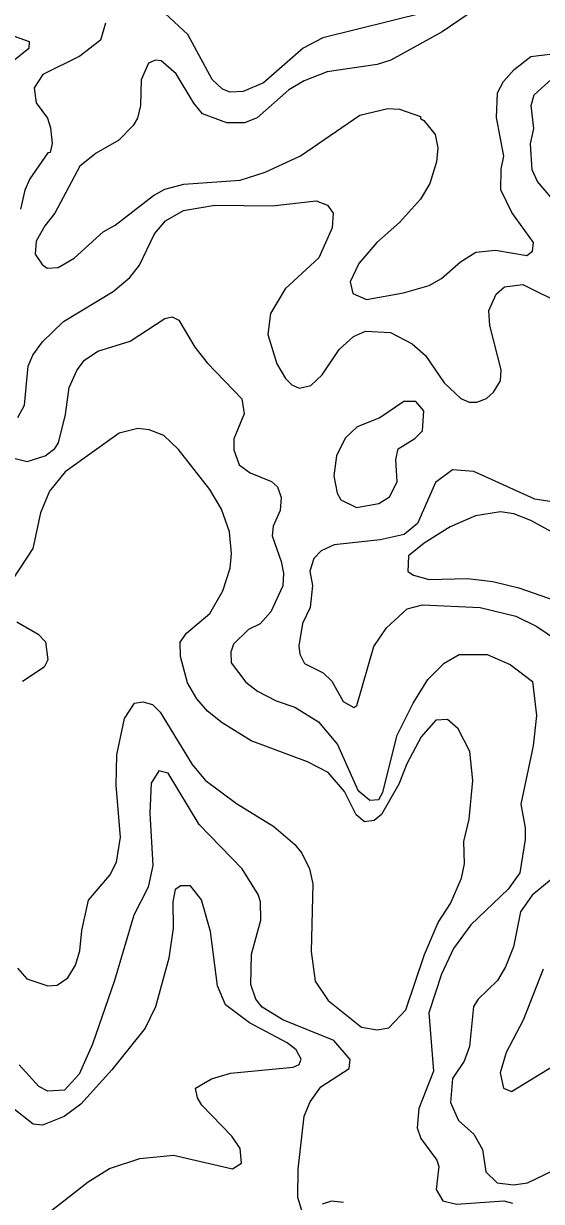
# Model space of a CAD drawing. Extents: x 763.2 to 816.8, y 7896.5 to 7952.7.
# Drawn here: x 777.853 to 779.451, y 7942.132 to 7945.766 of the extents above; entities that cross this region are included whole.
import ezdxf

# ---------------------------------------------------------------- set-up
doc = ezdxf.new("R2010")
doc.units = 0
doc.header["$LTSCALE"] = 0.064
doc.layers.add('1', color=7, linetype='Continuous', lineweight=25)
doc.layers.add('2', color=7, linetype='Continuous', lineweight=13)

msp = doc.modelspace()

# ---------------------------------------------------------------- linework, layer by layer
at = {"layer": '1'}
for points in [[(779.2504, 7945.8125), (779.1449, 7945.741), (778.9858, 7945.6533), (778.9439, 7945.6398), (778.7901, 7945.6175), (778.7186, 7945.5899), (778.671, 7945.5613), (778.5734, 7945.4748), (778.5346, 7945.4602), (778.4796, 7945.4599), (778.4053, 7945.4874), (778.3784, 7945.5205), (778.3235, 7945.6109), (778.278, 7945.6516), (778.2599, 7945.6534), (778.2385, 7945.6442), (778.2159, 7945.5927), (778.2138, 7945.5131), (778.204, 7945.4745), (778.1914, 7945.452), (778.1473, 7945.4059), (778.0767, 7945.3662), (778.0269, 7945.3263), (777.9496, 7945.1815), (777.9183, 7945.1424), (777.8914, 7945.0948), (777.8889, 7945.0545), (777.9101, 7945.0226), (777.9253, 7945.0118), (777.9598, 7945.0135), (778.0086, 7945.0422), (778.0985, 7945.1238), (778.1358, 7945.1445), (778.2536, 7945.236), (778.289, 7945.2554), (778.3472, 7945.2704), (778.5213, 7945.2834), (778.5986, 7945.3078), (778.7078, 7945.3582), (778.89, 7945.4836), (778.9765, 7945.5038), (779.0128, 7945.5022), (779.0779, 7945.4791), (779.0774, 7945.4729), (779.0881, 7945.4675), (779.1229, 7945.4242), (779.1309, 7945.3823), (779.1272, 7945.3398), (779.1066, 7945.2722), (779.078, 7945.224), (779.0133, 7945.1528), (778.9432, 7945.0909), (778.8879, 7945.0257), (778.8604, 7944.9696), (778.8691, 7944.9333), (778.9108, 7944.9143), (779.0252, 7944.9352), (779.104, 7944.9582), (779.1424, 7944.9791), (779.2008, 7945.031), (779.2486, 7945.0608), (779.3094, 7945.0666), (779.406, 7945.0509), (779.4232, 7945.0638), (779.4263, 7945.091), (779.36, 7945.1828), (779.3252, 7945.2534), (779.3268, 7945.3166), (779.3345, 7945.3566), (779.3119, 7945.4762), (779.3152, 7945.5524), (779.3337, 7945.5876)], [(779.3337, 7945.5876), (779.3672, 7945.6249), (779.4179, 7945.6649), (779.5271, 7945.678), (779.6454, 7945.6813), (779.7278, 7945.7111)], [(779.5818, 7944.143), (779.4177, 7944.2333), (779.3653, 7944.253), (779.325, 7944.2597), (779.2469, 7944.2469), (779.1689, 7944.2129), (779.0885, 7944.1629), (779.0407, 7944.1235), (779.039, 7944.0756), (779.0564, 7944.0641), (779.1048, 7944.0513), (779.2231, 7944.0544), (779.3013, 7944.0447), (779.3809, 7944.0248), (779.5781, 7943.9558)], [(779.4563, 7942.8482), (779.3943, 7942.6911), (779.3422, 7942.591), (779.3235, 7942.5287), (779.3338, 7942.4816), (779.3588, 7942.4706), (779.4878, 7942.5506)]]:
    msp.add_lwpolyline(points, dxfattribs=at)
at = {"layer": '2'}
for points in [[(779.0922, 7945.8001), (778.7762, 7945.7225), (778.7158, 7945.6903), (778.5932, 7945.5831), (778.5303, 7945.5568), (778.4904, 7945.5545), (778.4667, 7945.5636), (778.4349, 7945.5938), (778.3595, 7945.7328), (778.2202, 7945.8628)], [(778.1053, 7945.7672), (778.09, 7945.7147), (778.0267, 7945.6652), (777.9119, 7945.6088), (777.8857, 7945.5677), (777.8914, 7945.522), (777.9263, 7945.4744), (777.9364, 7945.4443), (777.9412, 7945.3962), (777.9349, 7945.3687), (777.9283, 7945.3671), (777.8721, 7945.287), (777.8564, 7945.2522), (777.8431, 7945.1931)], [(777.8098, 7945.7321), (777.8703, 7945.7112), (777.8689, 7945.6891), (777.8212, 7945.6504)], [(779.5038, 7945.2024), (779.4389, 7945.2793), (779.4225, 7945.3153), (779.4171, 7945.3948), (779.427, 7945.4426), (779.4189, 7945.5129), (779.4287, 7945.5466), (779.4922, 7945.6037)], [(777.8351, 7944.5508), (777.8559, 7944.5884), (777.8667, 7944.7086), (777.8814, 7944.7433), (777.9117, 7944.7841), (777.9758, 7944.8465), (778.1297, 7944.9393), (778.1812, 7944.9829), (778.2103, 7945.0202), (778.2571, 7945.1173), (778.2909, 7945.1579), (778.3461, 7945.1898), (778.4427, 7945.2062), (778.6198, 7945.2033), (778.7557, 7945.2195), (778.7907, 7945.2063), (778.8081, 7945.1814), (778.8053, 7945.1357), (778.7644, 7945.0438), (778.6599, 7944.9473), (778.6151, 7944.872), (778.6071, 7944.8065), (778.6343, 7944.7165), (778.6611, 7944.6707), (778.6805, 7944.6515), (778.7034, 7944.6415), (778.7393, 7944.6493), (778.7747, 7944.6828), (778.8266, 7944.7606), (778.8706, 7944.8006), (778.9083, 7944.8171), (778.9853, 7944.8134), (779.0522, 7944.7775), (779.0926, 7944.7418), (779.1509, 7944.6575), (779.2024, 7944.6097), (779.2279, 7944.5985), (779.2513, 7944.5985), (779.2813, 7944.6097), (779.3029, 7944.6293), (779.3246, 7944.664), (779.3266, 7944.6979), (779.2921, 7944.8341), (779.2889, 7944.881), (779.3115, 7944.9314), (779.3372, 7944.9543), (779.3935, 7944.9614), (779.5222, 7944.8976)], [(777.7683, 7944.4385), (777.8642, 7944.4147), (777.9198, 7944.4325), (777.9494, 7944.4554), (777.9604, 7944.473), (777.9821, 7944.56), (777.9933, 7944.6429), (778.0182, 7944.698), (778.0407, 7944.7274), (778.082, 7944.7558), (778.1818, 7944.7861), (778.2887, 7944.8566), (778.3114, 7944.8613), (778.3316, 7944.8506), (778.3818, 7944.7678), (778.419, 7944.7194), (778.5259, 7944.6085), (778.5331, 7944.5618), (778.5017, 7944.4844), (778.502, 7944.4507), (778.5181, 7944.4051), (778.5521, 7944.3804), (778.6183, 7944.3534), (778.6364, 7944.3364), (778.6478, 7944.3036), (778.6448, 7944.2642), (778.6227, 7944.2156), (778.62, 7944.1857), (778.648, 7944.1064), (778.6545, 7944.0702), (778.6527, 7944.0316), (778.6157, 7943.9515), (778.5825, 7943.914), (778.547, 7943.8962), (778.501, 7943.8518), (778.492, 7943.8269)], [(779.2394, 7943.4306), (779.2299, 7943.5204), (779.1943, 7943.5896), (779.1614, 7943.6188), (779.1252, 7943.6172), (779.0798, 7943.5657), (779.0358, 7943.4825), (779.0107, 7943.4191), (778.9573, 7943.3254), (778.9351, 7943.3074), (778.9044, 7943.3036), (778.879, 7943.3242), (778.8434, 7943.397), (778.7929, 7943.4556), (778.7286, 7943.488), (778.5553, 7943.5535), (778.4653, 7943.6081), (778.4208, 7943.6441), (778.3873, 7943.6827), (778.3587, 7943.7324), (778.3369, 7943.8135), (778.3357, 7943.8577), (778.3556, 7943.8852), (778.4272, 7943.9455), (778.4673, 7944.0157), (778.4902, 7944.0855), (778.495, 7944.1307), (778.4886, 7944.1983), (778.4641, 7944.2674), (778.4278, 7944.3284), (778.3307, 7944.4521), (778.2857, 7944.4952), (778.2402, 7944.5129), (778.2053, 7944.5163), (778.1484, 7944.5028), (777.9808, 7944.383), (777.9328, 7944.3233), (777.9051, 7944.2561), (777.882, 7944.1466), (777.8191, 7944.0508)], [(779.536, 7944.2825), (779.4306, 7944.2982), (779.2426, 7944.3841), (779.1761, 7944.3897), (779.1243, 7944.3497), (779.0682, 7944.2238), (779.0271, 7944.1893), (778.9533, 7944.1729), (778.8117, 7944.1576), (778.7711, 7944.1395), (778.7486, 7944.1156), (778.7367, 7944.0768), (778.7448, 7944.032), (778.7369, 7943.964), (778.7131, 7943.9146), (778.7022, 7943.8459), (778.7049, 7943.8209), (778.7194, 7943.7914), (778.7773, 7943.7624), (778.8037, 7943.7375), (778.8391, 7943.6745), (778.8724, 7943.6554)], [(778.8724, 7943.6554), (778.8814, 7943.6624), (778.934, 7943.8439), (778.9724, 7943.902), (779.0364, 7943.9606), (779.0843, 7943.9724)], [(779.0843, 7943.9724), (779.2619, 7943.964), (779.3717, 7943.9375), (779.4365, 7943.9053), (779.6247, 7943.7779)], [(777.8326, 7943.9206), (777.8979, 7943.8822), (777.921, 7943.8589), (777.9278, 7943.8032), (777.9163, 7943.78), (777.8498, 7943.736)], [(778.492, 7943.8269), (778.4937, 7943.7934), (778.5383, 7943.7336), (778.5748, 7943.7062), (778.6322, 7943.6763), (778.6899, 7943.6571)], [(778.6899, 7943.6571), (778.7625, 7943.6112), (778.822, 7943.5417), (778.8848, 7943.4009), (778.9211, 7943.3695), (778.9496, 7943.3723), (778.9615, 7943.3948), (779.006, 7943.5706), (779.0552, 7943.6693), (779.0999, 7943.7422), (779.1508, 7943.793), (779.1969, 7943.8193), (779.2829, 7943.8192), (779.3546, 7943.7882), (779.4228, 7943.7364), (779.4351, 7943.6317), (779.4251, 7943.5378), (779.3876, 7943.3576), (779.4006, 7943.2847), (779.4006, 7943.2484), (779.384, 7943.1456), (779.3484, 7943.0952), (779.2326, 7942.9857), (779.1796, 7942.9119), (779.1426, 7942.8327), (779.1034, 7942.7141), (779.1179, 7942.534), (779.0724, 7942.419), (779.0671, 7942.3591), (779.0785, 7942.3257), (779.128, 7942.2593), (779.1342, 7942.2394), (779.1262, 7942.1684), (779.1464, 7942.1334), (779.1887, 7942.1233), (779.3352, 7942.1332), (779.3619, 7942.1263)], [(777.8344, 7942.8517), (777.8629, 7942.8188), (777.9281, 7942.7974), (777.9571, 7942.799), (777.9897, 7942.8215), (778.0132, 7942.861), (778.027, 7942.9054), (778.0324, 7942.9681), (778.0529, 7943.0612), (778.1187, 7943.1385), (778.14, 7943.179), (778.1516, 7943.2557), (778.1385, 7943.4154), (778.1402, 7943.5103), (778.1643, 7943.6224), (778.1952, 7943.6697), (778.2213, 7943.6729), (778.2507, 7943.6653), (778.2749, 7943.6415), (778.3731, 7943.4799), (778.4132, 7943.4314), (778.5099, 7943.3593), (778.6255, 7943.2882), (778.6902, 7943.233), (778.7119, 7943.2065), (778.7348, 7943.1578), (778.7451, 7943.1121), (778.74, 7942.9026), (778.7531, 7942.811), (778.7924, 7942.7513), (778.8955, 7942.6696), (778.9444, 7942.6609), (778.9802, 7942.6678), (779.0321, 7942.7229), (779.0901, 7942.8942)], [(778.7114, 7942.1034), (778.6992, 7942.1442), (778.7006, 7942.2317), (778.7189, 7942.3952), (778.7376, 7942.4393), (778.7702, 7942.4853), (778.8576, 7942.5421), (778.861, 7942.5695), (778.8102, 7942.6281), (778.6524, 7942.6919), (778.5894, 7942.7315), (778.5692, 7942.7561), (778.5544, 7942.8015), (778.5562, 7942.8949), (778.5854, 7942.9993), (778.584, 7943.0562), (778.577, 7943.0789), (778.5274, 7943.1576), (778.3949, 7943.2952), (778.2988, 7943.4529), (778.2701, 7943.4607), (778.247, 7943.4226), (778.2421, 7943.3298), (778.2517, 7943.1688), (778.2372, 7943.1019), (778.1929, 7943.0147), (778.1331, 7942.814), (778.0654, 7942.6172), (778.0241, 7942.5241), (777.9788, 7942.4755), (777.9276, 7942.4722), (777.9, 7942.486), (777.8393, 7942.5532)], [(779.2118, 7943.2426), (779.2279, 7943.3116), (779.2394, 7943.4306)], [(779.0901, 7942.8942), (779.1325, 7942.9922), (779.1701, 7943.0514), (779.2045, 7943.1295), (779.2132, 7943.1736), (779.2118, 7943.2426)], [(779.4923, 7943.1343), (779.4226, 7943.077), (779.3861, 7943.0252), (779.3646, 7942.9179), (779.3404, 7942.8561), (779.3151, 7942.8133), (779.2557, 7942.7555), (779.2417, 7942.7338), (779.2292, 7942.6101), (779.2128, 7942.5649), (779.1767, 7942.5108), (779.1706, 7942.437), (779.1953, 7942.3817), (779.2422, 7942.3392), (779.2691, 7942.2918), (779.2791, 7942.2227), (779.3144, 7942.189), (779.3645, 7942.1826), (779.4079, 7942.1894), (779.5388, 7942.2515)], [(777.9161, 7942.0865), (778.0519, 7942.1928), (778.1184, 7942.2333), (778.212, 7942.2643), (778.3155, 7942.2746), (778.4976, 7942.2323), (778.5258, 7942.2497), (778.5215, 7942.2953), (778.4957, 7942.3327), (778.4031, 7942.4285), (778.3895, 7942.4518), (778.3839, 7942.4818), (778.4324, 7942.5102), (778.4916, 7942.5279), (778.6849, 7942.546), (778.7036, 7942.5542), (778.7099, 7942.5713), (778.6941, 7942.5994), (778.666, 7942.6213), (778.5504, 7942.6825), (778.4755, 7942.7381), (778.4514, 7942.7966), (778.4296, 7942.9651), (778.4022, 7943.0628), (778.3675, 7943.1054), (778.3384, 7943.1061), (778.3209, 7943.0939), (778.313, 7943.0566), (778.3142, 7942.9749), (778.3014, 7942.8824), (778.2597, 7942.7325), (778.228, 7942.6662), (778.1253, 7942.5376), (778.03, 7942.4324), (777.978, 7942.3934), (777.9117, 7942.3668), (777.8824, 7942.3703), (777.82, 7942.4195)], [(778.84, 7942.1281), (778.8027, 7942.1329), (778.7745, 7942.1239)]]:
    msp.add_lwpolyline(points, dxfattribs=at)
msp.add_lwpolyline([(779.0014, 7944.4207), (779.0088, 7944.4541), (779.0599, 7944.4863), (779.0837, 7944.5093), (779.0882, 7944.5714), (779.0634, 7944.5998), (779.0261, 7944.5998), (778.952, 7944.5493), (778.8819, 7944.5215), (778.8452, 7944.4866), (778.8189, 7944.4324), (778.8106, 7944.3711), (778.8207, 7944.3175), (778.832, 7944.2964), (778.8799, 7944.2734), (778.949, 7944.2857), (778.9819, 7944.3064), (779.0059, 7944.3524)], close=True, dxfattribs=at)

doc.saveas('drawing.dxf')
